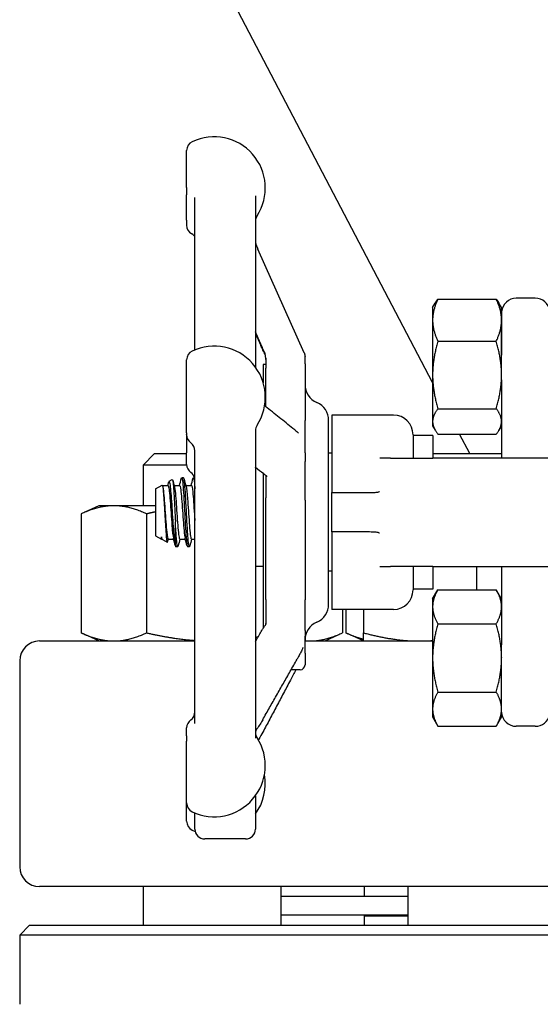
# Model space of a CAD drawing. Header units: inches. Extents: x 36 to 1719, y -84 to 1122.
# Tile 442 of 558: x 1428.1 to 1431.41, y 418.17 to 424.43. Entities that reach past the tile are written whole.
import ezdxf

# ---------------------------------------------------------------- set-up
doc = ezdxf.new("R2010")
doc.units = ezdxf.units.IN
doc.header["$LTSCALE"] = 48
doc.header["$MEASUREMENT"] = 0
doc.layers.add('Visible (ANSI)', color=7, linetype='Continuous', lineweight=30)

msp = doc.modelspace()

# ---------------------------------------------------------------- linework, layer by layer
at = {"layer": 'Visible (ANSI)'}
for p, q in [((1430.72362, 422.12222), (1429.1347, 425.15352)), ((1429.16012, 423.36122), (1429.16012, 423.5962)), ((1429.16012, 423.36122), (1429.16012, 423.31589)), ((1429.16012, 423.15449), (1429.16012, 423.31589)), ((1429.59762, 423.30859), (1429.59762, 422.22096)), ((1429.21262, 422.33037), (1429.21262, 423.29748)), ((1429.16012, 423.15449), (1429.16012, 423.12169)), ((1429.90671, 422.31216), (1429.61349, 422.97074)), ((1430.72362, 422.59889), (1430.7404, 422.62796)), ((1430.75711, 422.65255), (1431.12813, 422.65255)), ((1431.16162, 422.59889), (1431.14484, 422.62796)), ((1431.37571, 422.65814), (1431.25537, 422.65814)), ((1430.72362, 422.59889), (1430.72362, 422.51886)), ((1431.16162, 422.51886), (1431.16162, 422.59889)), ((1431.16201, 422.57298), (1431.16201, 422.29588)), ((1430.72362, 422.51886), (1430.72362, 422.17084)), ((1431.16162, 422.17084), (1431.16162, 422.51886)), ((1430.75711, 422.38516), (1431.12813, 422.38516)), ((1429.16012, 421.80446), (1429.16012, 422.26651)), ((1429.66262, 422.23639), (1429.64699, 422.23639)), ((1429.64699, 422.23639), (1429.64699, 422.12077)), ((1429.66262, 422.27673), (1429.66262, 422.2147)), ((1429.91262, 422.24094), (1429.91262, 422.28548)), ((1429.91262, 422.24094), (1429.91262, 421.88145)), ((1429.66262, 421.96969), (1429.66262, 422.2147)), ((1429.66262, 421.96969), (1429.66262, 422.2147)), ((1430.72362, 422.17084), (1430.72362, 421.87587)), ((1431.16162, 422.14037), (1431.16162, 422.17084)), ((1431.16162, 422.14037), (1431.16162, 421.64264)), ((1430.75711, 421.95651), (1431.12813, 421.95651)), ((1429.91262, 421.67564), (1429.91262, 421.88145)), ((1430.06262, 420.71557), (1430.06262, 421.88227)), ((1430.47412, 421.91639), (1430.08262, 421.91639)), ((1430.08262, 421.91639), (1430.08262, 421.43004)), ((1430.72362, 421.87587), (1430.72362, 421.84889)), ((1429.16012, 421.80446), (1429.16012, 421.79277)), ((1429.59762, 421.81888), (1429.59762, 419.86372)), ((1430.72362, 421.84889), (1430.7404, 421.81982)), ((1431.16162, 421.84889), (1431.14484, 421.81982)), ((1429.16012, 421.79068), (1429.16012, 421.79277)), ((1429.16012, 421.79068), (1429.16012, 421.6773)), ((1430.59912, 421.79139), (1430.59912, 421.64264)), ((1430.72412, 421.78639), (1430.59912, 421.78639)), ((1430.72412, 421.78639), (1430.72412, 421.64264)), ((1430.75711, 421.79523), (1431.12813, 421.79523)), ((1430.95993, 421.67139), (1430.89502, 421.79523)), ((1429.16012, 421.60302), (1429.16012, 421.6773)), ((1429.21262, 419.95813), (1429.21262, 421.69183)), ((1429.91262, 421.67564), (1429.91262, 421.62074)), ((1430.08262, 421.67389), (1430.06262, 421.67389)), ((1428.95602, 421.67139), (1428.8831, 421.59848)), ((1428.95602, 421.67139), (1429.16012, 421.67139)), ((1429.91262, 421.37519), (1429.91262, 421.62074)), ((1430.45553, 421.64264), (1430.38744, 421.64264)), ((1430.45553, 421.64264), (1430.72412, 421.64264)), ((1430.72412, 421.67139), (1431.16162, 421.67139)), ((1431.84912, 421.64264), (1430.72412, 421.64264)), ((1429.16029, 421.59848), (1428.8831, 421.59848)), ((1428.8831, 421.59848), (1428.8831, 421.34039)), ((1429.59912, 420.95514), (1429.59912, 421.58313)), ((1429.04907, 421.49586), (1429.06929, 421.50705)), ((1429.14069, 421.51764), (1429.12884, 421.51764)), ((1429.21262, 421.51764), (1429.20298, 421.51764)), ((1429.64699, 421.54491), (1429.64699, 420.56266)), ((1429.66262, 421.53282), (1429.66262, 421.3912)), ((1428.96262, 421.44806), (1429.00443, 421.47118)), ((1428.96262, 421.44806), (1428.96262, 421.14972)), ((1429.00648, 421.46889), (1429.04209, 421.46889)), ((1429.0807, 421.46889), (1429.11623, 421.46889)), ((1429.15484, 421.46889), (1429.19037, 421.46889)), ((1430.08262, 421.43004), (1430.08262, 421.42389)), ((1430.08262, 421.42389), (1430.21658, 421.42389)), ((1430.08262, 421.17389), (1430.08262, 421.42389)), ((1430.21658, 421.42389), (1430.30907, 421.42389)), ((1429.66262, 420.74563), (1429.66262, 421.3912)), ((1429.66262, 421.3912), (1429.66262, 421.3912)), ((1429.91262, 421.37519), (1429.91262, 420.74277)), ((1428.6016, 421.34039), (1428.49037, 421.28852)), ((1428.69793, 421.34039), (1428.6016, 421.34039)), ((1428.96262, 421.34039), (1428.69793, 421.34039)), ((1428.49037, 421.28852), (1428.49037, 420.53326)), ((1428.90549, 421.28852), (1428.90549, 420.53326)), ((1429.08845, 421.08871), (1429.08845, 421.23733)), ((1430.08262, 421.17389), (1430.08262, 421.16774)), ((1430.21658, 421.17389), (1430.08262, 421.17389)), ((1430.30907, 421.17389), (1430.21658, 421.17389)), ((1428.96262, 421.14972), (1429.00029, 421.12889)), ((1429.00029, 421.12889), (1429.00029, 421.14237)), ((1429.00029, 421.12889), (1429.00375, 421.12889)), ((1429.00222, 421.1336), (1429.00193, 421.1347)), ((1429.00581, 421.12584), (1429.03686, 421.10867)), ((1429.04209, 421.12889), (1429.07762, 421.12889)), ((1429.11623, 421.12889), (1429.15176, 421.12889)), ((1429.19037, 421.12889), (1429.21262, 421.12889)), ((1430.08262, 421.16774), (1430.08262, 420.68139)), ((1429.10362, 421.08014), (1429.09177, 421.08014)), ((1429.17776, 421.08014), (1429.16591, 421.08014)), ((1429.64699, 420.95514), (1429.59912, 420.95514)), ((1430.08262, 420.92389), (1430.06262, 420.92389)), ((1430.38744, 420.95514), (1430.45553, 420.95514)), ((1430.72412, 420.95514), (1430.45553, 420.95514)), ((1430.59912, 420.95514), (1430.59912, 420.80639)), ((1430.72412, 420.95514), (1431.84912, 420.95514)), ((1430.72412, 420.95514), (1430.72412, 420.81139)), ((1431.00293, 420.95514), (1431.00293, 420.8069)), ((1431.16162, 420.95514), (1431.16162, 420.45741)), ((1430.72412, 420.81139), (1430.59912, 420.81139)), ((1430.72362, 420.74889), (1430.75711, 420.8069)), ((1430.75711, 420.8069), (1431.12813, 420.8069)), ((1431.16162, 420.74889), (1431.12813, 420.8069)), ((1429.66262, 420.74563), (1429.66262, 420.59214)), ((1429.91262, 420.54799), (1429.91262, 420.74277)), ((1430.72362, 420.74889), (1430.72362, 420.69865)), ((1430.47412, 420.68139), (1430.08262, 420.68139)), ((1430.15083, 420.68139), (1430.15083, 420.53326)), ((1430.1727, 420.68139), (1430.1727, 420.53326)), ((1430.28393, 420.68139), (1430.28393, 420.53326)), ((1430.72362, 420.69865), (1430.72362, 420.37389)), ((1429.91262, 420.54799), (1429.91262, 420.51125)), ((1430.75711, 420.5904), (1431.12813, 420.5904)), ((1428.6016, 420.48139), (1428.49037, 420.53326)), ((1429.91262, 420.404), (1429.91262, 420.51125)), ((1430.0396, 420.48139), (1430.15083, 420.53326)), ((1430.28393, 420.48139), (1430.1727, 420.53326)), ((1428.22412, 420.48139), (1429.21262, 420.48139)), ((1429.59762, 420.48139), (1429.60002, 420.48139)), ((1429.91262, 420.48139), (1430.72362, 420.48139)), ((1431.16162, 420.37389), (1431.16162, 420.45741)), ((1429.91262, 420.404), (1429.91262, 420.33014)), ((1430.72362, 420.37389), (1430.72362, 420.04913)), ((1431.16166, 420.38679), (1431.16162, 420.38752)), ((1431.16162, 420.37662), (1431.1617, 420.37528)), ((1431.16162, 420.04913), (1431.16162, 420.37389)), ((1428.09912, 420.35639), (1428.09912, 419.04639)), ((1429.88137, 420.29889), (1429.82439, 420.29889)), ((1431.16179, 420.2214), (1431.16162, 420.22172)), ((1430.75711, 420.15739), (1431.12813, 420.15739)), ((1430.72362, 420.04913), (1430.72362, 419.99889)), ((1431.16162, 419.99889), (1431.16162, 420.04913)), ((1430.72362, 419.99889), (1430.75711, 419.94088)), ((1431.16162, 419.99889), (1431.12813, 419.94088)), ((1429.16012, 419.878), (1429.16012, 419.92885)), ((1430.75711, 419.94088), (1431.12813, 419.94088)), ((1431.37571, 419.93964), (1431.25537, 419.93964)), ((1429.16012, 419.878), (1429.16012, 419.84565)), ((1429.16012, 419.45302), (1429.16012, 419.84565)), ((1429.59762, 419.49857), (1429.59762, 419.28639)), ((1429.16012, 419.45302), (1429.16012, 419.4519)), ((1429.16012, 419.33704), (1429.16012, 419.4519)), ((1429.21262, 419.28639), (1429.21262, 419.38917)), ((1429.53512, 419.22389), (1429.27512, 419.22389)), ((1432.16377, 418.92139), (1428.22412, 418.92139)), ((1428.8831, 418.92139), (1428.8831, 418.67639)), ((1429.7581, 418.92139), (1429.7581, 418.67639)), ((1430.28912, 418.92139), (1430.28912, 418.86139)), ((1430.56543, 418.92139), (1430.56543, 418.67639)), ((1429.7581, 418.86139), (1430.56543, 418.86139)), ((1429.7581, 418.74139), (1430.56543, 418.74139)), ((1430.28912, 418.73639), (1430.28912, 418.67639)), ((1430.28912, 418.73639), (1430.56543, 418.73639)), ((1430.40912, 418.74139), (1430.40912, 418.73639)), ((1428.16162, 418.67639), (1428.09912, 418.61389)), ((1428.16162, 418.67639), (1431.47412, 418.67639)), ((1431.47412, 418.61389), (1428.09912, 418.61389)), ((1428.09912, 418.61389), (1428.09912, 418.17389))]:
    msp.add_line(p, q, dxfattribs=at)
for centre, radius, start, end in [((1429.33512, 423.35903), 0.325, 327.004115, 115.376934), ((1429.22262, 423.5962), 0.0625, 115.376934, 180), ((1429.66012, 423.14801), 0.0625, 147.004115, 180), ((1429.22262, 423.12169), 0.0625, 180, 241.143953), ((1431.25537, 422.56439), 0.09375, 90, 174.741407), ((1431.37571, 422.56439), 0.09375, 9.087729, 90), ((1429.22262, 422.26651), 0.0625, 115.376934, 180), ((1429.33512, 422.02934), 0.325, 327.004115, 115.376934), ((1430.03762, 422.11139), 0.125, 180, 246.421822), ((1429.93762, 421.88226), 0.125, 0, 66.421822), ((1430.47412, 421.79139), 0.125, 0, 90), ((1429.66012, 421.81832), 0.0625, 147.004115, 180), ((1429.22262, 421.79068), 0.0625, 180, 234.549457), ((1429.15012, 421.68885), 0.0625, 0, 54.549457), ((1429.22262, 421.60302), 0.0625, 180, 234.549457), ((1429.15012, 421.50119), 0.0625, 15.260156, 54.549457), ((1430.47412, 420.80639), 0.125, 270, 0), ((1429.93762, 420.71552), 0.125, 293.578178, 0), ((1430.03762, 420.48639), 0.125, 113.578178, 180), ((1428.22412, 420.35639), 0.125, 90, 180), ((1429.88137, 420.33014), 0.03125, 270, 0), ((1429.15012, 420.03068), 0.0625, 305.450543, 0), ((1431.25537, 420.03339), 0.09375, 181.889148, 270), ((1431.37571, 420.03339), 0.09375, 270, 347.634946), ((1429.22262, 419.92885), 0.0625, 125.450543, 180), ((1429.33512, 419.6902), 0.325, 244.623066, 32.995885), ((1429.66012, 419.90122), 0.0625, 180, 212.995885), ((1429.33512, 419.57421), 0.325, 323.871073, 10.278537), ((1429.22262, 419.45302), 0.0625, 180, 244.623066), ((1429.22262, 419.33704), 0.0625, 180, 244.623066), ((1429.33512, 419.57421), 0.325, 244.623066, 248.15154), ((1429.27512, 419.28639), 0.0625, 180, 270), ((1429.53512, 419.28639), 0.0625, 270, 0), ((1428.22412, 419.04639), 0.125, 180, 270)]:
    msp.add_arc(centre, radius, start, end, dxfattribs=at)
for points, knots in [([(1429.21262, 423.04878), (1429.21252, 423.04893), (1429.21242, 423.04909), (1429.21184, 423.04996), (1429.21123, 423.05088), (1429.20932, 423.05321), (1429.20871, 423.05394), (1429.20673, 423.05611), (1429.20526, 423.0577), (1429.20039, 423.06182), (1429.19769, 423.06405), (1429.19252, 423.06691), (1429.19249, 423.06693), (1429.19246, 423.06695)], [0.301801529, 0.301801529, 0.301801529, 0.301801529, 0.311026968, 0.311026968, 0.346036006, 0.346036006, 0.35859844, 0.35859844, 0.375897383, 0.375897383, 0.388708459, 0.388708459, 0.388783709, 0.388783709, 0.388783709, 0.388783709]), ([(1429.59762, 423.02653), (1429.59762, 423.02289), (1429.59762, 423.01896), (1429.59782, 423.01454), (1429.59789, 423.01338), (1429.59809, 423.01141), (1429.59815, 423.01084), (1429.59828, 423.00987), (1429.59833, 423.00956), (1429.59843, 423.00889), (1429.59848, 423.00855), (1429.59859, 423.00793), (1429.59862, 423.00771), (1429.59871, 423.00724), (1429.59876, 423.00698), (1429.59886, 423.00647), (1429.59891, 423.00622), (1429.59901, 423.00575), (1429.59906, 423.00553), (1429.59915, 423.00512), (1429.59919, 423.00494), (1429.59939, 423.00412), (1429.59952, 423.00363), (1429.59983, 423.00247), (1429.6, 423.00192), (1429.60094, 422.99895), (1429.60226, 422.99583), (1429.60692, 422.98541), (1429.61015, 422.97826), (1429.61349, 422.97074)], [0, 0, 0, 0, 0.0860149, 0.0860149, 0.11416773, 0.11416773, 0.12469642, 0.12469642, 0.12914613, 0.12914613, 0.13306956, 0.13306956, 0.13502613, 0.13502613, 0.13699814, 0.13699814, 0.13896384, 0.13896384, 0.14091438, 0.14091438, 0.14281478, 0.14281478, 0.14990119, 0.14990119, 0.16210052, 0.16210052, 0.21779338, 0.21779338, 0.29565066, 0.29565066, 0.29565066, 0.29565066]), ([(1429.65926, 422.30583), (1429.65926, 422.30583), (1429.65926, 422.30583), (1429.65925, 422.30587), (1429.65921, 422.30597), (1429.65905, 422.30641), (1429.65887, 422.30691), (1429.65813, 422.30878), (1429.65729, 422.31071), (1429.65521, 422.31528), (1429.65399, 422.31793), (1429.65149, 422.32338), (1429.65021, 422.32616), (1429.64655, 422.33416), (1429.64396, 422.33987), (1429.6389, 422.35113), (1429.63638, 422.35677), (1429.63317, 422.36399), (1429.63244, 422.36564), (1429.63171, 422.36728)], [0.02029104, 0.02029104, 0.02029104, 0.02029104, 0.0213158, 0.0213158, 0.0275165, 0.0275165, 0.04356784, 0.04356784, 0.07542337, 0.07542337, 0.10910443, 0.10910443, 0.13873832, 0.13873832, 0.18890891, 0.18890891, 0.23534146, 0.23534146, 0.24909876, 0.24909876, 0.24909876, 0.24909876]), ([(1429.66262, 422.2686), (1429.66262, 422.26894), (1429.66262, 422.26928), (1429.66262, 422.26968), (1429.66262, 422.26974), (1429.66262, 422.2698), (1429.66262, 422.26982), (1429.66262, 422.27), (1429.66262, 422.27013), (1429.66262, 422.27047), (1429.66262, 422.27066), (1429.66262, 422.27136), (1429.66262, 422.27185), (1429.66262, 422.2733), (1429.66261, 422.27425), (1429.6626, 422.27798), (1429.66258, 422.2807), (1429.66243, 422.2847), (1429.66237, 422.28569), (1429.66224, 422.2874), (1429.66218, 422.28806), (1429.66204, 422.28924), (1429.66198, 422.28968), (1429.66189, 422.29035), (1429.66186, 422.29058), (1429.66179, 422.29102), (1429.66175, 422.29124), (1429.66164, 422.29188), (1429.66157, 422.29228), (1429.66144, 422.29297), (1429.66137, 422.29327), (1429.66124, 422.29387), (1429.66117, 422.29416), (1429.66099, 422.29489), (1429.66089, 422.29528), (1429.66053, 422.29654), (1429.66031, 422.29719), (1429.65961, 422.29896), (1429.65908, 422.30017), (1429.65767, 422.30303), (1429.6569, 422.30452), (1429.65369, 422.31076), (1429.65104, 422.31599), (1429.64606, 422.32625), (1429.64374, 422.33115), (1429.63819, 422.34316), (1429.63492, 422.35048), (1429.63171, 422.35772)], [0, 0, 0, 0, 0.00271618, 0.00271618, 0.00315775, 0.00315775, 0.00337165, 0.00337165, 0.00508342, 0.00508342, 0.00768757, 0.00768757, 0.01463142, 0.01463142, 0.02847944, 0.02847944, 0.06954195, 0.06954195, 0.08324789, 0.08324789, 0.09025248, 0.09025248, 0.09374394, 0.09374394, 0.09546574, 0.09546574, 0.09718666, 0.09718666, 0.10065514, 0.10065514, 0.10409205, 0.10409205, 0.10824537, 0.10824537, 0.11599262, 0.11599262, 0.13681964, 0.13681964, 0.15785213, 0.15785213, 0.17584967, 0.17584967, 0.23174534, 0.23174534, 0.27578626, 0.27578626, 0.33616935, 0.33616935, 0.33616935, 0.33616935]), ([(1429.90671, 422.31216), (1429.90689, 422.31177), (1429.90706, 422.31138), (1429.90743, 422.31053), (1429.90761, 422.3101), (1429.90798, 422.3092), (1429.90814, 422.30881), (1429.90838, 422.3082), (1429.90846, 422.30798), (1429.90888, 422.30689), (1429.90918, 422.30605), (1429.90969, 422.30451), (1429.90992, 422.30377), (1429.91045, 422.30191), (1429.91075, 422.30076), (1429.91115, 422.29903), (1429.91126, 422.29852), (1429.91146, 422.29755), (1429.91154, 422.29709), (1429.91171, 422.29617), (1429.91179, 422.29571), (1429.912, 422.29436), (1429.91212, 422.29351), (1429.91227, 422.29223), (1429.91231, 422.29177), (1429.91237, 422.29114), (1429.91238, 422.29099), (1429.91241, 422.29073), (1429.91242, 422.29062), (1429.91243, 422.29045), (1429.91243, 422.29039), (1429.91244, 422.29027), (1429.91245, 422.29021), (1429.91245, 422.2901), (1429.91246, 422.29005), (1429.91246, 422.28995), (1429.91247, 422.28991), (1429.91251, 422.28927), (1429.91255, 422.28862), (1429.9126, 422.28716), (1429.91262, 422.28631), (1429.91262, 422.28549)], [0, 0, 0, 0, 0.008786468, 0.008786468, 0.015207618, 0.015207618, 0.018782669, 0.018782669, 0.02054883, 0.02054883, 0.027782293, 0.027782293, 0.034814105, 0.034814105, 0.045378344, 0.045378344, 0.049482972, 0.049482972, 0.053065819, 0.053065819, 0.056600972, 0.056600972, 0.063724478, 0.063724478, 0.067843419, 0.067843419, 0.069054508, 0.069054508, 0.069936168, 0.069936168, 0.070376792, 0.070376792, 0.070819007, 0.070819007, 0.071262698, 0.071262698, 0.071705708, 0.071705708, 0.078741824, 0.078741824, 0.086832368, 0.086832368, 0.086832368, 0.086832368]), ([(1431.16162, 422.17603), (1431.16162, 422.17635), (1431.16162, 422.17667), (1431.16163, 422.21681), (1431.16201, 422.2565), (1431.16201, 422.29588)], [-0.00244603, -0.00244603, -0.00244603, -0.00244603, 0, 0, 0.30409051, 0.30409051, 0.30409051, 0.30409051]), ([(1429.84712, 421.82247), (1429.83255, 421.83411), (1429.81797, 421.84575), (1429.78881, 421.86903), (1429.77423, 421.88067), (1429.74506, 421.90394), (1429.73047, 421.91558), (1429.70129, 421.93886), (1429.68669, 421.95049), (1429.6666, 421.96651), (1429.6611, 421.9709), (1429.65559, 421.97529)], [0.9209333, 0.9209333, 0.9209333, 0.9209333, 1.1948266, 1.1948266, 1.46872, 1.46872, 1.7426133, 1.7426133, 2.0165067, 2.0165067, 2.1197672, 2.1197672, 2.1197672, 2.1197672]), ([(1429.84712, 421.82247), (1429.84915, 421.82085), (1429.85216, 421.81851), (1429.85883, 421.81302), (1429.86241, 421.80989), (1429.867, 421.80576), (1429.86846, 421.80442), (1429.87053, 421.80256), (1429.87125, 421.80194), (1429.8714, 421.80181), (1429.87141, 421.8018), (1429.87141, 421.8018)], [0, 0, 0, 0, 0.04709709, 0.04709709, 0.10216416, 0.10216416, 0.13173201, 0.13173201, 0.15669532, 0.15669532, 0.15933901, 0.15933901, 0.15933901, 0.15933901]), ([(1429.64982, 421.54265), (1429.63274, 421.5563), (1429.61564, 421.56995), (1429.59823, 421.58384), (1429.59793, 421.58409), (1429.59762, 421.58433)], [0.95924083, 0.95924083, 0.95924083, 0.95924083, 1.28063663, 1.28063663, 1.28639378, 1.28639378, 1.28639378, 1.28639378]), ([(1429.08845, 421.08871), (1429.08718, 421.09499), (1429.08591, 421.1039), (1429.08335, 421.12643), (1429.08208, 421.13989), (1429.07902, 421.1765), (1429.07724, 421.20105), (1429.07365, 421.25363), (1429.07187, 421.28111), (1429.06828, 421.33533), (1429.06651, 421.36156), (1429.06292, 421.40932), (1429.06114, 421.43045), (1429.05755, 421.46483), (1429.05577, 421.47786), (1429.05218, 421.49414), (1429.05041, 421.49737), (1429.0477, 421.49456), (1429.0468, 421.49238), (1429.0459, 421.48899)], [-3.1722778, -3.1722778, -3.1722778, -3.1722778, -3.0186699, -3.0186699, -2.8665315, -2.8665315, -2.6554083, -2.6554083, -2.4471425, -2.4471425, -2.2417348, -2.2417348, -2.0391858, -2.0391858, -1.8394961, -1.8394961, -1.6426663, -1.6426663, -1.5449333, -1.5449333, -1.5449333, -1.5449333]), ([(1429.06929, 421.50705), (1429.07032, 421.50762), (1429.07134, 421.50508), (1429.07372, 421.49217), (1429.07505, 421.47969), (1429.07774, 421.44578), (1429.07907, 421.42459), (1429.08176, 421.37613), (1429.08309, 421.34927), (1429.08578, 421.29332), (1429.08712, 421.26475), (1429.08845, 421.23733)], [-1.0116463, -1.0116463, -1.0116463, -1.0116463, -0.8526241, -0.8526241, -0.6427026, -0.6427026, -0.4306244, -0.4306244, -0.2163901, -0.2163901, 0, 0, 0, 0]), ([(1429.12641, 421.51278), (1429.12756, 421.51721), (1429.12871, 421.51866), (1429.12986, 421.51682), (1429.13331, 421.5113), (1429.13676, 421.47623), (1429.14021, 421.42371), (1429.14366, 421.3712), (1429.14711, 421.30223), (1429.15056, 421.24059), (1429.15401, 421.17896), (1429.15746, 421.12583), (1429.1609, 421.09952), (1429.16257, 421.08679), (1429.16424, 421.08046), (1429.16591, 421.08047)], [20.2147233, 20.2147233, 20.2147233, 20.2147233, 20.5068064, 20.5068064, 20.5068064, 21.3838943, 21.3838943, 21.3838943, 22.2609286, 22.2609286, 22.2609286, 23.1379094, 23.1379094, 23.1379094, 23.5619449, 23.5619449, 23.5619449, 23.5619449]), ([(1429.18019, 421.0849), (1429.1794, 421.08186), (1429.17862, 421.08024), (1429.17784, 421.08015), (1429.17441, 421.07975), (1429.17098, 421.10865), (1429.16756, 421.15698), (1429.16409, 421.20591), (1429.16062, 421.27385), (1429.15715, 421.33715), (1429.1537, 421.40017), (1429.15025, 421.45738), (1429.1468, 421.48903), (1429.14476, 421.50768), (1429.14273, 421.51724), (1429.14069, 421.51734)], [-30.0507592, -30.0507592, -30.0507592, -30.0507592, -29.8513057, -29.8513057, -29.8513057, -28.9802371, -28.9802371, -28.9802371, -28.0985528, -28.0985528, -28.0985528, -27.2207324, -27.2207324, -27.2207324, -26.7035376, -26.7035376, -26.7035376, -26.7035376]), ([(1429.20055, 421.51294), (1429.20113, 421.51518), (1429.20171, 421.51665), (1429.20229, 421.51727), (1429.20573, 421.52099), (1429.20918, 421.49512), (1429.21262, 421.44859)], [26.4979086, 26.4979086, 26.4979086, 26.4979086, 26.6453001, 26.6453001, 26.6453001, 27.5206572, 27.5206572, 27.5206572, 27.5206572]), ([(1429.67285, 421.5251), (1429.67285, 421.5251), (1429.67285, 421.52511), (1429.67279, 421.52518), (1429.67254, 421.52546), (1429.6712, 421.52666), (1429.66947, 421.52799), (1429.66525, 421.53098), (1429.66317, 421.53241), (1429.65884, 421.53554), (1429.65664, 421.5372), (1429.65326, 421.53987), (1429.65198, 421.54091), (1429.65065, 421.54198), (1429.65035, 421.54222), (1429.64999, 421.54251), (1429.64991, 421.54258), (1429.64982, 421.54265)], [0.26212608, 0.26212608, 0.26212608, 0.26212608, 0.26523685, 0.26523685, 0.28985831, 0.28985831, 0.33915701, 0.33915701, 0.37182931, 0.37182931, 0.40139039, 0.40139039, 0.42145766, 0.42145766, 0.42810276, 0.42810276, 0.43031521, 0.43031521, 0.43031521, 0.43031521]), ([(1429.00443, 421.47118), (1429.00563, 421.47185), (1429.00682, 421.469), (1429.00936, 421.45573), (1429.01069, 421.44445), (1429.01338, 421.41466), (1429.01472, 421.39635), (1429.01741, 421.35495), (1429.01874, 421.33221), (1429.02143, 421.28521), (1429.02276, 421.26139), (1429.02545, 421.21582), (1429.02678, 421.19453), (1429.02947, 421.15736), (1429.03081, 421.14191), (1429.0335, 421.119), (1429.03483, 421.11187), (1429.03721, 421.10762), (1429.03824, 421.10867), (1429.03927, 421.11255)], [-4.0719862, -4.0719862, -4.0719862, -4.0719862, -3.9177275, -3.9177275, -3.7423694, -3.7423694, -3.5648477, -3.5648477, -3.385163, -3.385163, -3.2033156, -3.2033156, -3.0193061, -3.0193061, -2.8331349, -2.8331349, -2.6448024, -2.6448024, -2.4977376, -2.4977376, -2.4977376, -2.4977376]), ([(1429.00811, 421.46286), (1429.00918, 421.45896), (1429.01025, 421.45308), (1429.01132, 421.44525), (1429.01499, 421.41832), (1429.01867, 421.36898), (1429.02234, 421.31631), (1429.02602, 421.26363), (1429.0297, 421.20889), (1429.03337, 421.17323), (1429.03628, 421.14503), (1429.03918, 421.1293), (1429.04209, 421.12903)], [14.3993772, 14.3993772, 14.3993772, 14.3993772, 14.6708098, 14.6708098, 14.6708098, 15.6053465, 15.6053465, 15.6053465, 16.5398213, 16.5398213, 16.5398213, 17.2787596, 17.2787596, 17.2787596, 17.2787596]), ([(1429.04209, 421.46875), (1429.04286, 421.46882), (1429.04363, 421.4678), (1429.04441, 421.46563), (1429.04808, 421.4553), (1429.05176, 421.41921), (1429.05543, 421.37129), (1429.05911, 421.32338), (1429.06279, 421.26481), (1429.06646, 421.2182), (1429.06966, 421.1776), (1429.07286, 421.14694), (1429.07607, 421.13476)], [14.1371669, 14.1371669, 14.1371669, 14.1371669, 14.3334779, 14.3334779, 14.3334779, 15.268037, 15.268037, 15.268037, 16.2025341, 16.2025341, 16.2025341, 17.0165493, 17.0165493, 17.0165493, 17.0165493]), ([(1429.08225, 421.46278), (1429.08433, 421.45495), (1429.08641, 421.43974), (1429.08849, 421.41843), (1429.09217, 421.3808), (1429.09584, 421.32508), (1429.09952, 421.27278), (1429.10319, 421.22048), (1429.10686, 421.17286), (1429.11054, 421.1483), (1429.11243, 421.13561), (1429.11433, 421.12924), (1429.11623, 421.12922)], [20.6825625, 20.6825625, 20.6825625, 20.6825625, 21.2112724, 21.2112724, 21.2112724, 22.1453793, 22.1453793, 22.1453793, 23.0794254, 23.0794254, 23.0794254, 23.5619449, 23.5619449, 23.5619449, 23.5619449]), ([(1429.11623, 421.46856), (1429.11802, 421.46857), (1429.1198, 421.46296), (1429.12158, 421.45169), (1429.12526, 421.42849), (1429.12893, 421.38187), (1429.13261, 421.32982), (1429.13628, 421.27777), (1429.13995, 421.22156), (1429.14363, 421.18287), (1429.14582, 421.15978), (1429.14801, 421.14327), (1429.15021, 421.13499)], [20.4203522, 20.4203522, 20.4203522, 20.4203522, 20.874096, 20.874096, 20.874096, 21.8082248, 21.8082248, 21.8082248, 22.7422928, 22.7422928, 22.7422928, 23.2997346, 23.2997346, 23.2997346, 23.2997346]), ([(1429.15639, 421.463), (1429.15947, 421.45126), (1429.16255, 421.42257), (1429.16563, 421.38418), (1429.16931, 421.33842), (1429.17298, 421.27999), (1429.17665, 421.23142), (1429.18032, 421.18286), (1429.184, 421.14535), (1429.18767, 421.13333), (1429.18857, 421.13038), (1429.18947, 421.12899), (1429.19037, 421.12907)], [26.9657478, 26.9657478, 26.9657478, 26.9657478, 27.7487513, 27.7487513, 27.7487513, 28.6824367, 28.6824367, 28.6824367, 29.6160625, 29.6160625, 29.6160625, 29.8451302, 29.8451302, 29.8451302, 29.8451302]), ([(1429.19037, 421.46872), (1429.19316, 421.46847), (1429.19594, 421.45412), (1429.19873, 421.42801), (1429.2024, 421.3936), (1429.20607, 421.33959), (1429.20974, 421.28681), (1429.2107, 421.27304), (1429.21166, 421.25944), (1429.21262, 421.24635)], [26.7035376, 26.7035376, 26.7035376, 26.7035376, 27.4117273, 27.4117273, 27.4117273, 28.3454342, 28.3454342, 28.3454342, 28.5891214, 28.5891214, 28.5891214, 28.5891214]), ([(1430.30907, 421.42389), (1430.31988, 421.42389), (1430.33005, 421.42405), (1430.34858, 421.42472), (1430.35693, 421.42522), (1430.37295, 421.42692), (1430.37846, 421.42808), (1430.38162, 421.42946), (1430.38186, 421.42957), (1430.3821, 421.42969)], [0, 0, 0, 0, 0.09469213, 0.09469213, 0.18700728, 0.18700728, 0.29404594, 0.29404594, 0.30156032, 0.30156032, 0.30156032, 0.30156032]), ([(1430.3821, 421.42969), (1430.3833, 421.43032), (1430.38448, 421.43097), (1430.38567, 421.43165), (1430.38571, 421.43168), (1430.38576, 421.4317)], [-0.020804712, -0.020804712, -0.020804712, -0.020804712, 0, 0, 0.000806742, 0.000806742, 0.000806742, 0.000806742]), ([(1429.10605, 421.08476), (1429.10586, 421.08405), (1429.10568, 421.08343), (1429.10549, 421.08289), (1429.10204, 421.07278), (1429.09859, 421.09214), (1429.09514, 421.13429), (1429.09291, 421.1615), (1429.09068, 421.19769), (1429.08845, 421.23733)], [-23.7675739, -23.7675739, -23.7675739, -23.7675739, -23.7205704, -23.7205704, -23.7205704, -22.842934, -22.842934, -22.842934, -22.2764365, -22.2764365, -22.2764365, -22.2764365]), ([(1430.3821, 421.16809), (1430.38165, 421.16832), (1430.3812, 421.16851), (1430.37678, 421.17024), (1430.3685, 421.17165), (1430.34139, 421.17353), (1430.32604, 421.17389), (1430.30907, 421.17389)], [0.01028684, 0.01028684, 0.01028684, 0.01028684, 0.01590204, 0.01590204, 0.08584187, 0.08584187, 0.15193376, 0.15193376, 0.15193376, 0.15193376]), ([(1429.00581, 421.12584), (1429.00576, 421.12587), (1429.00571, 421.1259), (1429.00388, 421.12717), (1429.0021, 421.13273), (1429.00029, 421.14237)], [-0.17593642, -0.17593642, -0.17593642, -0.17593642, -0.17106186, -0.17106186, 0, 0, 0, 0]), ([(1430.38576, 421.16608), (1430.38571, 421.1661), (1430.38567, 421.16613), (1430.38448, 421.16682), (1430.3833, 421.16747), (1430.3821, 421.16809)], [-0.566346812, -0.566346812, -0.566346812, -0.566346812, -0.565454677, -0.565454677, -0.542430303, -0.542430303, -0.542430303, -0.542430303]), ([(1429.6345, 420.54202), (1429.63693, 420.54631), (1429.63967, 420.55117), (1429.6468, 420.56262), (1429.65139, 420.56911), (1429.6576, 420.57804), (1429.65928, 420.58048), (1429.66205, 420.58469), (1429.66319, 420.58649), (1429.66454, 420.58879), (1429.6649, 420.58943), (1429.6655, 420.59054), (1429.66574, 420.59101), (1429.66617, 420.5919), (1429.6663, 420.59222), (1429.66635, 420.59233), (1429.66635, 420.59234), (1429.66635, 420.59234)], [0, 0, 0, 0, 0.04699542, 0.04699542, 0.11490243, 0.11490243, 0.14035888, 0.14035888, 0.15950508, 0.15950508, 0.16742084, 0.16742084, 0.17475361, 0.17475361, 0.18491555, 0.18491555, 0.18723361, 0.18723361, 0.18723361, 0.18723361]), ([(1429.66262, 420.5856), (1429.66262, 420.58567), (1429.66262, 420.58574), (1429.66262, 420.58681), (1429.66262, 420.58779), (1429.66262, 420.58953), (1429.66262, 420.59027), (1429.66262, 420.59118), (1429.66262, 420.59133), (1429.66262, 420.59152), (1429.66262, 420.59156), (1429.66262, 420.59162), (1429.66262, 420.59164), (1429.66262, 420.59166), (1429.66262, 420.59167), (1429.66262, 420.59168), (1429.66262, 420.59168), (1429.66262, 420.59177), (1429.66262, 420.59183), (1429.66262, 420.59198), (1429.66262, 420.59205), (1429.66262, 420.59212)], [0.365646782, 0.365646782, 0.365646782, 0.365646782, 0.366238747, 0.366238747, 0.374269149, 0.374269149, 0.380293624, 0.380293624, 0.381424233, 0.381424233, 0.381755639, 0.381755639, 0.381902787, 0.381902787, 0.381939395, 0.381939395, 0.38197621, 0.38197621, 0.383061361, 0.383061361, 0.384147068, 0.384147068, 0.384147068, 0.384147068]), ([(1429.8997, 420.44021), (1429.8997, 420.44021), (1429.89968, 420.44015), (1429.89957, 420.43989), (1429.89948, 420.43968), (1429.89915, 420.43889), (1429.89884, 420.43814), (1429.89787, 420.43581), (1429.89713, 420.43406), (1429.89515, 420.42949), (1429.89387, 420.4266), (1429.88868, 420.41518), (1429.8846, 420.40684), (1429.87455, 420.38725), (1429.86838, 420.37627), (1429.86245, 420.36584)], [0.39585075, 0.39585075, 0.39585075, 0.39585075, 0.39968552, 0.39968552, 0.40370186, 0.40370186, 0.41181601, 0.41181601, 0.42782349, 0.42782349, 0.45404456, 0.45404456, 0.5327548, 0.5327548, 0.64518122, 0.64518122, 0.64518122, 0.64518122]), ([(1429.64366, 419.98143), (1429.65826, 420.00705), (1429.67285, 420.03267), (1429.70204, 420.08392), (1429.71663, 420.10955), (1429.74581, 420.1608), (1429.7604, 420.18642), (1429.78957, 420.23768), (1429.80415, 420.26331), (1429.8333, 420.31457), (1429.84788, 420.34021), (1429.86245, 420.36584)], [0.9601047, 0.9601047, 0.9601047, 0.9601047, 1.233998, 1.233998, 1.5078914, 1.5078914, 1.7817848, 1.7817848, 2.0556781, 2.0556781, 2.3295715, 2.3295715, 2.3295715, 2.3295715]), ([(1431.16184, 420.30235), (1431.16184, 420.30514), (1431.16184, 420.30793), (1431.16184, 420.3204), (1431.16183, 420.33009), (1431.16177, 420.35488), (1431.16171, 420.36999), (1431.16164, 420.39353), (1431.16162, 420.40191), (1431.16162, 420.41096), (1431.16162, 420.41161), (1431.16162, 420.41227)], [0.04807073, 0.04807073, 0.04807073, 0.04807073, 0.06985523, 0.06985523, 0.14510353, 0.14510353, 0.26153365, 0.26153365, 0.32575457, 0.32575457, 0.3307654, 0.3307654, 0.3307654, 0.3307654]), ([(1429.85497, 420.29889), (1429.84319, 420.27667), (1429.8314, 420.25444), (1429.80503, 420.20474), (1429.79045, 420.17726), (1429.76128, 420.12231), (1429.7467, 420.09483), (1429.71752, 420.03989), (1429.70293, 420.01242), (1429.67374, 419.95748), (1429.65915, 419.93001), (1429.64455, 419.90254)], [0.7856779, 0.7856779, 0.7856779, 0.7856779, 1.0071895, 1.0071895, 1.2810829, 1.2810829, 1.5549762, 1.5549762, 1.8288696, 1.8288696, 2.1027629, 2.1027629, 2.1027629, 2.1027629]), ([(1431.16167, 420.0303), (1431.16167, 420.0303), (1431.16167, 420.03146), (1431.16168, 420.03914), (1431.16168, 420.05066), (1431.1617, 420.08824), (1431.16172, 420.11624), (1431.16176, 420.17397), (1431.16178, 420.20028), (1431.16181, 420.25214), (1431.16183, 420.27689), (1431.16184, 420.30235)], [1.2366721, 1.2366721, 1.2366721, 1.2366721, 1.3621369, 1.3621369, 1.6526244, 1.6526244, 1.9961754, 1.9961754, 2.2345824, 2.2345824, 2.4334495, 2.4334495, 2.4334495, 2.4334495]), ([(1429.59762, 420.00668), (1429.59762, 420.00668), (1429.59762, 420.00666), (1429.59762, 420.00659), (1429.59762, 420.00652), (1429.59762, 420.00623), (1429.59762, 420.006), (1429.59762, 420.00549), (1429.59762, 420.00522), (1429.59762, 420.00486), (1429.59762, 420.00474), (1429.59762, 420.00474)], [0.003545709, 0.003545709, 0.003545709, 0.003545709, 0.004399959, 0.004399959, 0.006838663, 0.006838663, 0.013339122, 0.013339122, 0.022015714, 0.022015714, 0.028192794, 0.028192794, 0.028192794, 0.028192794]), ([(1429.64366, 419.98143), (1429.63829, 419.972), (1429.63254, 419.96197), (1429.62055, 419.94303), (1429.61396, 419.9335), (1429.60423, 419.91851), (1429.60118, 419.91358), (1429.59844, 419.90823), (1429.598, 419.90734), (1429.59762, 419.90652)], [0, 0, 0, 0, 0.10194952, 0.10194952, 0.20500071, 0.20500071, 0.25149705, 0.25149705, 0.26117643, 0.26117643, 0.26117643, 0.26117643]), ([(1429.59772, 419.92023), (1429.59772, 419.92023), (1429.59772, 419.92022), (1429.59772, 419.92021), (1429.59772, 419.92019), (1429.59772, 419.92012), (1429.59771, 419.92007), (1429.59771, 419.91992), (1429.59771, 419.91983), (1429.59771, 419.91958), (1429.5977, 419.91943), (1429.5977, 419.91912), (1429.5977, 419.91895), (1429.59769, 419.91845), (1429.59768, 419.9181), (1429.59767, 419.9171), (1429.59767, 419.91646), (1429.59766, 419.9149), (1429.59765, 419.91399), (1429.59763, 419.91052), (1429.59763, 419.90805), (1429.59762, 419.90474), (1429.59762, 419.9039), (1429.59762, 419.90245), (1429.59762, 419.90185), (1429.59762, 419.90122)], [0.435045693, 0.435045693, 0.435045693, 0.435045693, 0.43561134, 0.43561134, 0.436917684, 0.436917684, 0.438198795, 0.438198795, 0.43949022, 0.43949022, 0.440786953, 0.440786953, 0.442073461, 0.442073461, 0.444654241, 0.444654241, 0.44978688, 0.44978688, 0.457469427, 0.457469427, 0.479727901, 0.479727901, 0.487272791, 0.487272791, 0.492695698, 0.492695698, 0.492695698, 0.492695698]), ([(1429.64455, 419.90254), (1429.63662, 419.8876), (1429.62841, 419.87267), (1429.61844, 419.85652), (1429.61739, 419.85484), (1429.61632, 419.85314)], [0, 0, 0, 0, 0.14967641, 0.14967641, 0.1669258, 0.1669258, 0.1669258, 0.1669258])]:
    msp.add_open_spline(points, degree=3, knots=knots, dxfattribs=at)
for points, weights in [([(1430.75711, 422.65255), (1430.72362, 422.5809), (1430.72362, 422.51886)], [1, 1.0379548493, 1]), ([(1430.7404, 422.62796), (1430.74726, 422.63983), (1430.75711, 422.65255)], [1.01552166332, 1.01087918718, 1]), ([(1431.12813, 422.65255), (1431.13798, 422.63983), (1431.14484, 422.62796)], [1, 1.01087918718, 1.01552166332]), ([(1431.16162, 422.51886), (1431.16162, 422.5809), (1431.12813, 422.65255)], [1, 1.0379548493, 1]), ([(1430.72362, 422.51886), (1430.72362, 422.45681), (1430.75711, 422.38516)], [1, 1.0379548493, 1]), ([(1431.12813, 422.38516), (1431.16162, 422.45681), (1431.16162, 422.51886)], [1, 1.0379548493, 1]), ([(1430.75711, 422.38516), (1430.72362, 422.27031), (1430.72362, 422.17084)], [1, 1.0379548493, 1]), ([(1431.16162, 422.17084), (1431.16162, 422.27031), (1431.12813, 422.38516)], [1, 1.0379548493, 1]), ([(1430.72362, 422.17084), (1430.72362, 422.07137), (1430.75711, 421.95651)], [1, 1.0379548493, 1]), ([(1431.12813, 421.95651), (1431.16162, 422.07137), (1431.16162, 422.17084)], [1, 1.0379548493, 1]), ([(1430.75711, 421.95651), (1430.72362, 421.91329), (1430.72362, 421.87587)], [1, 1.0379548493, 1]), ([(1431.16162, 421.87587), (1431.16162, 421.91329), (1431.12813, 421.95651)], [1, 1.0379548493, 1]), ([(1430.72362, 421.87587), (1430.72362, 421.83845), (1430.75711, 421.79523)], [1, 1.0379548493, 1]), ([(1431.12813, 421.79523), (1431.16162, 421.83845), (1431.16162, 421.87587)], [1, 1.0379548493, 1]), ([(1428.69793, 421.34039), (1428.6016, 421.34039), (1428.49037, 421.28852)], [1, 1.0379548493, 1]), ([(1428.90549, 421.28852), (1428.79426, 421.34039), (1428.69793, 421.34039)], [1, 1.0379548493, 1]), ([(1428.96262, 421.30113), (1428.93453, 421.2953), (1428.90549, 421.28852)], [1.00838032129, 1.00479624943, 1]), ([(1430.75711, 420.8069), (1430.72362, 420.74889), (1430.72362, 420.69865)], [1, 1.0379548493, 1]), ([(1431.16162, 420.69865), (1431.16162, 420.74889), (1431.12813, 420.8069)], [1, 1.0379548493, 1]), ([(1430.72362, 420.69865), (1430.72362, 420.64841), (1430.75711, 420.5904)], [1, 1.0379548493, 1]), ([(1431.12813, 420.5904), (1431.16162, 420.64841), (1431.16162, 420.69865)], [1, 1.0379548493, 1]), ([(1430.75711, 420.5904), (1430.72362, 420.47437), (1430.72362, 420.37389)], [1, 1.0379548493, 1]), ([(1431.16162, 420.37389), (1431.16162, 420.47437), (1431.12813, 420.5904)], [1, 1.0379548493, 1]), ([(1428.49037, 420.53326), (1428.6016, 420.48139), (1428.69793, 420.48139)], [1, 1.0379548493, 1]), ([(1428.69793, 420.48139), (1428.79426, 420.48139), (1428.90549, 420.53326)], [1, 1.0379548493, 1]), ([(1428.90549, 420.53326), (1429.06923, 420.49508), (1429.21262, 420.48515)], [1, 1.02765930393, 1.01500559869]), ([(1429.59762, 420.50542), (1429.60649, 420.5069), (1429.61543, 420.50848)], [1.01634806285, 1.01575428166, 1.01502640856]), ([(1429.94327, 420.48139), (1430.0396, 420.48139), (1430.15083, 420.53326)], [1, 1.0379548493, 1]), ([(1430.1727, 420.53326), (1430.23134, 420.50591), (1430.28393, 420.49322)], [1, 1.01965956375, 1.01895290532]), ([(1430.28393, 420.53326), (1430.47658, 420.48139), (1430.64343, 420.48139)], [1, 1.0379548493, 1]), ([(1430.28393, 420.48139), (1430.28393, 420.48139), (1430.28393, 420.53326)], [1, 1.0379548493, 1]), ([(1429.91262, 420.48261), (1429.92797, 420.48139), (1429.94327, 420.48139)], [1.00988524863, 1.00584174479, 1]), ([(1430.64343, 420.48139), (1430.68336, 420.48139), (1430.72362, 420.48416)], [1, 1.00882911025, 1.0135505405]), ([(1430.72362, 420.37389), (1430.72362, 420.27341), (1430.75711, 420.15739)], [1, 1.0379548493, 1]), ([(1431.12813, 420.15739), (1431.16162, 420.27341), (1431.16162, 420.37389)], [1, 1.0379548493, 1]), ([(1430.75711, 420.15739), (1430.72362, 420.09937), (1430.72362, 420.04913)], [1, 1.0379548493, 1]), ([(1431.16162, 420.04913), (1431.16162, 420.09937), (1431.12813, 420.15739)], [1, 1.0379548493, 1]), ([(1430.72362, 420.04913), (1430.72362, 419.99889), (1430.75711, 419.94088)], [1, 1.0379548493, 1]), ([(1431.12813, 419.94088), (1431.16162, 419.99889), (1431.16162, 420.04913)], [1, 1.0379548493, 1])]:
    msp.add_rational_spline(points, weights, degree=2, dxfattribs=at)
for points in [[(1429.63171, 422.36728), (1429.62035, 422.39287), (1429.60898, 422.41847), (1429.59762, 422.44406)], [(1429.59762, 422.43449), (1429.60898, 422.4089), (1429.62035, 422.38331), (1429.63171, 422.35772)], [(1431.16162, 422.37606), (1431.16175, 422.37631), (1431.16188, 422.37656), (1431.16201, 422.37681)], [(1429.04055, 421.46889), (1429.04234, 421.47559), (1429.04412, 421.48229), (1429.0459, 421.48899)], [(1429.07151, 421.50347), (1429.07507, 421.49), (1429.07865, 421.47654), (1429.08225, 421.46308)], [(1429.11469, 421.46889), (1429.11862, 421.4836), (1429.12252, 421.49831), (1429.12641, 421.51303)], [(1429.14312, 421.51303), (1429.14752, 421.49638), (1429.15194, 421.47972), (1429.15639, 421.46308)], [(1429.18883, 421.46889), (1429.19276, 421.4836), (1429.19666, 421.49831), (1429.20055, 421.51303)], [(1429.00708, 421.46695), (1429.00742, 421.46566), (1429.00777, 421.46437), (1429.00811, 421.46308)], [(1429.00029, 421.14237), (1429.00084, 421.13931), (1429.00138, 421.13678), (1429.00193, 421.13479)], [(1429.04363, 421.12889), (1429.04217, 421.12344), (1429.04072, 421.118), (1429.03927, 421.11255)], [(1429.08934, 421.08475), (1429.08494, 421.10141), (1429.08052, 421.11806), (1429.07607, 421.1347)], [(1429.11777, 421.12889), (1429.11384, 421.11418), (1429.10994, 421.09947), (1429.10605, 421.08475)], [(1429.16348, 421.08475), (1429.15908, 421.10141), (1429.15466, 421.11806), (1429.15021, 421.1347)], [(1429.19191, 421.12889), (1429.18798, 421.11418), (1429.18408, 421.09947), (1429.18019, 421.08475)], [(1429.08845, 421.08871), (1429.08956, 421.08304), (1429.09066, 421.0803), (1429.09177, 421.08039)], [(1429.59912, 420.99219), (1429.59856, 420.99214), (1429.59805, 420.99198), (1429.59762, 420.99178)], [(1429.59762, 420.47717), (1429.60992, 420.49878), (1429.62221, 420.5204), (1429.6345, 420.54202)]]:
    msp.add_open_spline(points, degree=3, dxfattribs=at)

doc.saveas('drawing.dxf')
